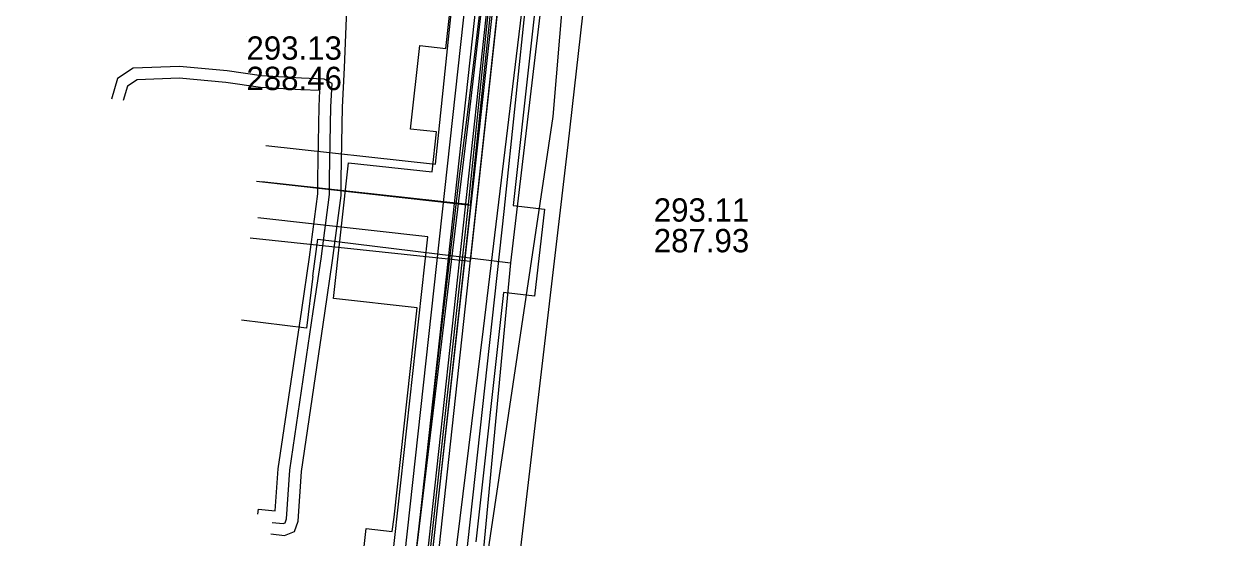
# Model space of a CAD drawing. Extents: x -595540 to -593988, y -1160850 to -1159202.
# Drawn here: x -594516.11 to -594474.85, y -1160297.1 to -1160279.49 of the extents above; entities that cross this region are included whole.
import ezdxf

# ---------------------------------------------------------------- set-up
doc = ezdxf.new("R2010")
doc.units = 0
for name, color, linetype in [('BVK-DESTOVA_popisy', 7, 'Continuous'), ('BVK-DESTOVA_trasa sítě', 7, 'Continuous'), ('BVK-SPLASKOVA_popisy', 7, 'Continuous'), ('BVK-SPLASKOVA_trasa sítě', 7, 'Continuous'), ('BVK-VODOVOD_trasa sítě', 7, 'Continuous'), ('BVK-VODOVOD_trasa zrušené sítě', 7, 'Continuous'), ('CETIN_kabel podzemní', 7, 'Continuous'), ('DSP-NN-TEPLARNY_kabel', 7, 'Continuous'), ('EON-NN_kabel', 7, 'Continuous'), ('EON-VN_kabel', 7, 'Continuous'), ('QUANTCOM_kabel v kolektoru_kabelovodu', 7, 'Continuous'), ('TEPLARNY-ELEKTRO_kabel', 7, 'Continuous'), ('TEPLARNY-HORKOVODY_trasa sítě', 7, 'Continuous'), ('TEPLARNY-HORKOVODY_trasa sítě obvodem', 7, 'Continuous'), ('TEPLARNY-TEPLOVODY_trasa sítě', 7, 'Continuous'), ('TSB_kabel VO', 7, 'Continuous'), ('TSB_kolektor', 7, 'Continuous')]:
    doc.layers.add(name, color=color, linetype=linetype)

msp = doc.modelspace()

# ---------------------------------------------------------------- linework, layer by layer
at = {"layer": 'BVK-DESTOVA_popisy'}
msp.add_line((-594494.529, -1160286.384), (-594494.529, -1160286.384), dxfattribs=at)
at = {"layer": 'BVK-DESTOVA_trasa sítě'}
for p, q in [((-594494.801, -1160260.015), (-594497.47, -1160283.623)), ((-594497.47, -1160283.623), (-594501.111, -1160314.501))]:
    msp.add_line(p, q, dxfattribs=at)
at = {"layer": 'BVK-SPLASKOVA_popisy'}
msp.add_line((-594508.486, -1160279.911), (-594508.486, -1160279.911), dxfattribs=at)
at = {"layer": 'BVK-SPLASKOVA_trasa sítě'}
for p, q in [((-594496.071, -1160259.203), (-594497.983, -1160282.653)), ((-594497.983, -1160282.653), (-594502.374, -1160312.046))]:
    msp.add_line(p, q, dxfattribs=at)
at = {"layer": 'BVK-VODOVOD_trasa sítě'}
msp.add_lwpolyline([(-594504.77, -1160315.41), (-594504.71, -1160314.95), (-594504.58, -1160314.05), (-594504.27, -1160311.42), (-594503.94, -1160308.57), (-594503.25, -1160302.65), (-594502.57, -1160296.69), (-594501.89, -1160290.74), (-594501.2, -1160284.8), (-594500.88, -1160282.32), (-594500.43, -1160278.61)], dxfattribs=at)
at = {"layer": 'BVK-VODOVOD_trasa zrušené sítě'}
msp.add_lwpolyline([(-594504.88, -1160315.87), (-594500.87, -1160282.71), (-594498.246, -1160260.381)], dxfattribs=at)
at = {"layer": 'CETIN_kabel podzemní'}
for points in [[(-594496.14, -1160259.8), (-594499.44, -1160287.67)], [(-594506.21, -1160288.13), (-594506.04, -1160286.86), (-594499.44, -1160287.67)], [(-594499.44, -1160287.67), (-594502.13, -1160316.19)], [(-594506.21, -1160288.13), (-594506.43, -1160289.91), (-594508.66, -1160289.63)]]:
    msp.add_lwpolyline(points, dxfattribs=at)
at = {"layer": 'DSP-NN-TEPLARNY_kabel'}
msp.add_lwpolyline([(-594484.043, -1160087.144), (-594479.06, -1160087.673), (-594481.095, -1160106.369), (-594485.199, -1160105.865), (-594485.377, -1160107.366), (-594481.263, -1160107.912), (-594493.848, -1160223.3), (-594499.298, -1160222.662), (-594499.509, -1160224.533), (-594494.023, -1160225.166), (-594500.823, -1160287.626), (-594508.353, -1160286.827)], dxfattribs=at)
at = {"layer": 'EON-NN_kabel'}
for points in [[(-594507.645, -1160296.961), (-594507.179, -1160297.012), (-594506.841, -1160296.879), (-594506.719, -1160296.523), (-594506.605, -1160294.815), (-594505.802, -1160289.395), (-594505.534, -1160287.585), (-594505.245, -1160285.36), (-594505.236, -1160284.79), (-594505.194, -1160282.341), (-594505.125, -1160280.987), (-594504.816, -1160273.253)], [(-594507.601, -1160296.563), (-594507.232, -1160296.604), (-594507.159, -1160296.575), (-594507.115, -1160296.443), (-594507.003, -1160294.772), (-594506.198, -1160289.336), (-594505.93, -1160287.53), (-594505.645, -1160285.331), (-594505.636, -1160284.783), (-594505.594, -1160282.327), (-594505.554, -1160281.53), (-594505.821, -1160281.372), (-594506.602, -1160281.342), (-594507.966, -1160281.259), (-594509.142, -1160281.092), (-594510.78, -1160280.941), (-594512.362, -1160280.998), (-594512.907, -1160281.357), (-594513.115, -1160282.066)], [(-594508.094, -1160296.28), (-594508.075, -1160296.107), (-594507.497, -1160296.171), (-594507.401, -1160294.73), (-594506.593, -1160289.278), (-594506.326, -1160287.475), (-594506.044, -1160285.302), (-594506.036, -1160284.777), (-594505.994, -1160282.314), (-594505.966, -1160281.767), (-594506.622, -1160281.742), (-594508.006, -1160281.657), (-594509.188, -1160281.49), (-594510.792, -1160281.341), (-594512.236, -1160281.394), (-594512.565, -1160281.611), (-594512.711, -1160282.109)]]:
    msp.add_lwpolyline(points, dxfattribs=at)
at = {"layer": 'EON-VN_kabel'}
for points in [[(-594507.908, -1160352.983), (-594493.4, -1160219.322), (-594493.357, -1160218.925), (-594485.737, -1160148.725), (-594481.531, -1160104.454), (-594481.385, -1160102.826), (-594480.679, -1160095.006), (-594479.672, -1160088.145), (-594478.228, -1160073.321), (-594478.064, -1160071.488), (-594477.548, -1160064.204), (-594476.903, -1160059.951), (-594476.168, -1160052.428), (-594474.681, -1160037.844), (-594473.216, -1160021.563), (-594473.18, -1160021.165), (-594471.953, -1160007.533), (-594471.871, -1160006.857), (-594471.823, -1160006.461), (-594471.776, -1160006.071), (-594472.104, -1160006.031), (-594491.892, -1160003.645), (-594490.259, -1159978.956)], [(-594489.768, -1160105.148), (-594482.62, -1160105.807), (-594482.768, -1160107.671), (-594486.733, -1160148.622), (-594494.426, -1160218.808), (-594494.469, -1160219.205), (-594504.9, -1160314.37), (-594578.409, -1160305.974), (-594579.47, -1160306.23), (-594579.766, -1160305.696), (-594579.952, -1160305.656), (-594583.626, -1160304.869)], [(-594486.404, -1160148.653), (-594494.072, -1160218.846), (-594494.116, -1160219.244), (-594504.556, -1160314.811), (-594579.993, -1160306.196), (-594584.167, -1160305.719)], [(-594486.056, -1160148.673), (-594493.705, -1160218.887), (-594493.748, -1160219.284), (-594508.308, -1160352.93)]]:
    msp.add_lwpolyline(points, dxfattribs=at)
at = {"layer": 'QUANTCOM_kabel v kolektoru_kabelovodu'}
msp.add_lwpolyline([(-594497.8, -1160258.697), (-594507.764, -1160348.495), (-594479.142, -1160351.669)], dxfattribs=at)
at = {"layer": 'TEPLARNY-ELEKTRO_kabel'}
msp.add_lwpolyline([(-594484.043, -1160087.144), (-594479.06, -1160087.673), (-594481.095, -1160106.369), (-594485.199, -1160105.865), (-594485.377, -1160107.366), (-594481.263, -1160107.912), (-594493.848, -1160223.3), (-594499.298, -1160222.662), (-594499.509, -1160224.533), (-594494.023, -1160225.166), (-594500.823, -1160287.626), (-594508.353, -1160286.827)], dxfattribs=at)
at = {"layer": 'TEPLARNY-HORKOVODY_trasa sítě'}
for p, q in [((-594494.679, -1160225.795), (-594500.894, -1160285.67)), ((-594500.894, -1160285.67), (-594507.964, -1160284.89)), ((-594500.894, -1160285.67), (-594504.155, -1160315.403))]:
    msp.add_line(p, q, dxfattribs=at)
at = {"layer": 'TEPLARNY-HORKOVODY_trasa sítě obvodem'}
for p, q in [((-594493.308, -1160224.697), (-594499.651, -1160285.799)), ((-594502.007, -1160284.29), (-594496.05, -1160226.893)), ((-594507.827, -1160283.648), (-594502.007, -1160284.29)), ((-594499.651, -1160285.806), (-594502.912, -1160315.539)), ((-594502.273, -1160286.776), (-594508.101, -1160286.132)), ((-594505.397, -1160315.267), (-594502.273, -1160286.776))]:
    msp.add_line(p, q, dxfattribs=at)
at = {"layer": 'TEPLARNY-TEPLOVODY_trasa sítě'}
msp.add_line((-594508.136, -1160284.873), (-594500.814, -1160285.691), dxfattribs=at)
for points in [[(-594500.814, -1160285.691), (-594500.551, -1160283.166), (-594498.975, -1160268.034), (-594497.991, -1160258.587)], [(-594500.814, -1160285.691), (-594502.454, -1160300.635), (-594506.169, -1160300.174), (-594506.58, -1160304.27), (-594502.917, -1160304.737), (-594504.061, -1160315.407)]]:
    msp.add_lwpolyline(points, dxfattribs=at)
at = {"layer": 'TSB_kabel VO'}
msp.add_lwpolyline([(-594505.239, -1160320.305), (-594504.78, -1160320.38), (-594504.385, -1160320.328), (-594501.047, -1160318.538), (-594499.166, -1160316.937), (-594498.124, -1160314.063), (-594495.888, -1160304.501), (-594501.458, -1160298.826), (-594500.359, -1160289.929), (-594498.876, -1160277.651), (-594498.93, -1160276.567), (-594498.537, -1160276.196), (-594498.176, -1160273.778), (-594497.264, -1160264.372), (-594495.636, -1160249.039), (-594495.808, -1160248.01), (-594495.452, -1160247.459), (-594495.146, -1160244.505), (-594492.381, -1160222.266), (-594489.168, -1160222.622), (-594488.444, -1160222.745), (-594488.6, -1160223.332)], dxfattribs=at)
at = {"layer": 'TSB_kolektor'}
for points in [[(-594496.523, -1160260.249), (-594499.352, -1160285.71), (-594498.278, -1160285.829), (-594498.612, -1160288.81), (-594499.683, -1160288.691), (-594500.63, -1160297.231)], [(-594504.699, -1160299.634), (-594504.38, -1160296.772), (-594503.488, -1160296.871), (-594503.42, -1160296.39), (-594502.638, -1160289.209), (-594505.501, -1160288.891), (-594504.985, -1160284.24), (-594502.122, -1160284.557), (-594501.97, -1160283.185), (-594502.863, -1160283.086), (-594502.544, -1160280.224), (-594501.652, -1160280.323), (-594500.218, -1160267.423)]]:
    msp.add_lwpolyline(points, dxfattribs=at)

# ---------------------------------------------------------------- texts
at = {"layer": 'BVK-DESTOVA_popisy'}
for s, p in [('293.11', (-594494.529, -1160286.259)), ('287.93', (-594494.529, -1160287.309))]:
    msp.add_text(s, height=0.8, dxfattribs=at).set_placement(p)
at = {"layer": 'BVK-SPLASKOVA_popisy'}
for s, p in [('293.13', (-594508.486, -1160280.711)), ('288.46', (-594508.486, -1160281.751))]:
    msp.add_text(s, height=0.8, dxfattribs=at).set_placement(p)

doc.saveas('drawing.dxf')
